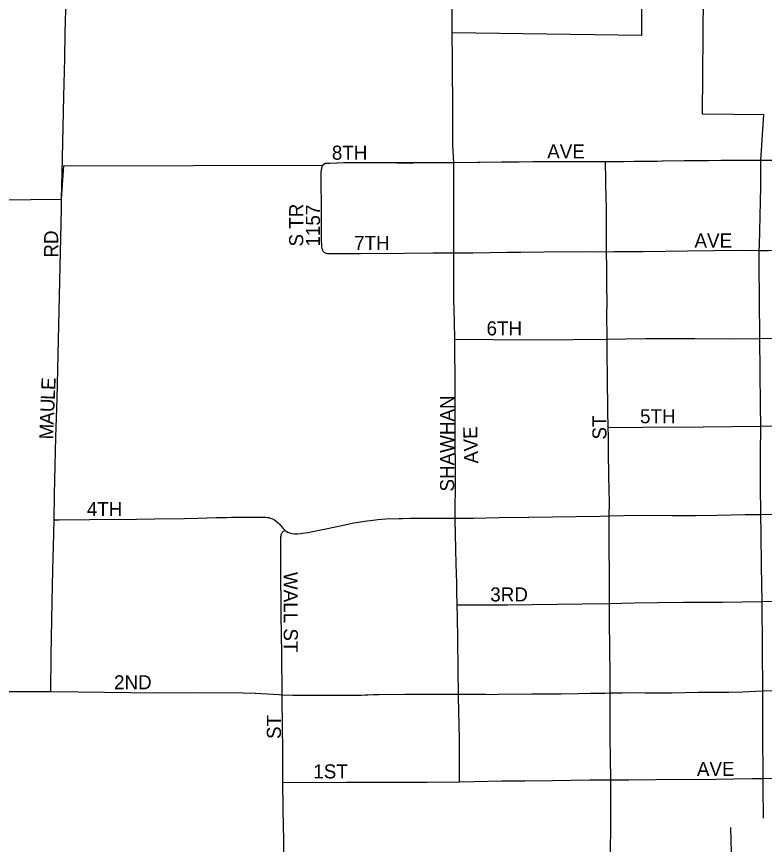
# Model space of a CAD drawing. Extents: x 1772825 to 1773716, y 1138558 to 1139032.
# Drawn here: x 1773338.15 to 1773348.22, y 1138891.46 to 1138902.61 of the extents above; entities that cross this region are included whole.
import ezdxf

# ---------------------------------------------------------------- set-up
doc = ezdxf.new("R2010")
doc.units = 0
for name, color, linetype in [('GM_X_City_Street', 7, 'Continuous'), ('GM_X_City_Street_Text', 7, 'Continuous'), ('GM_X_Corporation', 7, 'Continuous'), ('GM_X_County_Road', 7, 'Continuous'), ('GM_X_Township_Road', 7, 'Continuous')]:
    doc.layers.add(name, color=color, linetype=linetype)

msp = doc.modelspace()

# ---------------------------------------------------------------- linework, layer by layer
at = {"layer": 'GM_X_City_Street'}
for points in [[(1773344.019, 1138902.031), (1773344.018, 1138902.406), (1773344.016, 1138902.7), (1773344.013, 1138902.883), (1773344.01, 1138903.107), (1773344.009, 1138903.327), (1773344.007, 1138903.718)], [(1773342.267, 1138899.478), (1773342.264, 1138899.491), (1773342.262, 1138899.505), (1773342.26, 1138899.539), (1773342.258, 1138899.596), (1773342.255, 1138899.758), (1773342.255, 1138900.019), (1773342.25, 1138900.421), (1773342.251, 1138900.463), (1773342.254, 1138900.515), (1773342.258, 1138900.551), (1773342.26, 1138900.568), (1773342.262, 1138900.578), (1773342.265, 1138900.587), (1773342.265, 1138900.59), (1773342.268, 1138900.597), (1773342.273, 1138900.611)], [(1773342.273, 1138900.611), (1773342.276, 1138900.616), (1773342.281, 1138900.622), (1773342.286, 1138900.627), (1773342.294, 1138900.631), (1773342.301, 1138900.634), (1773342.309, 1138900.637), (1773342.319, 1138900.638), (1773342.331, 1138900.639), (1773342.368, 1138900.64), (1773342.568, 1138900.646), (1773343.275, 1138900.644), (1773343.497, 1138900.645), (1773344.037, 1138900.647)], [(1773344.037, 1138900.647), (1773344.682, 1138900.657), (1773344.92, 1138900.658), (1773345.181, 1138900.66), (1773346.081, 1138900.659)], [(1773344.038, 1138899.429), (1773344.037, 1138900.647)], [(1773346.081, 1138900.659), (1773346.329, 1138900.663), (1773346.474, 1138900.665), (1773346.701, 1138900.666), (1773346.775, 1138900.666), (1773346.846, 1138900.668), (1773347.142, 1138900.673), (1773347.234, 1138900.674)], [(1773346.095, 1138899.446), (1773346.096, 1138899.596), (1773346.093, 1138899.806), (1773346.094, 1138900.014), (1773346.093, 1138900.07), (1773346.092, 1138900.139), (1773346.081, 1138900.659)], [(1773347.234, 1138900.674), (1773347.47, 1138900.676), (1773347.638, 1138900.677), (1773347.935, 1138900.677), (1773348.061, 1138900.677), (1773348.174, 1138900.678)], [(1773348.151, 1138899.462), (1773348.153, 1138899.531), (1773348.159, 1138899.725), (1773348.172, 1138900.321), (1773348.174, 1138900.678)], [(1773348.174, 1138900.678), (1773348.391, 1138900.678), (1773348.677, 1138900.68), (1773349.038, 1138900.681), (1773349.361, 1138900.683), (1773349.499, 1138900.684), (1773349.611, 1138900.684), (1773349.76, 1138900.684), (1773349.91, 1138900.685), (1773349.985, 1138900.686), (1773350.07, 1138900.684), (1773350.299, 1138900.686)], [(1773338.654, 1138895.833), (1773338.662, 1138896.178), (1773338.679, 1138896.946), (1773338.695, 1138897.468), (1773338.74, 1138899.44), (1773338.753, 1138900.019), (1773338.755, 1138900.152)], [(1773342.267, 1138899.478), (1773342.268, 1138899.471), (1773342.27, 1138899.465), (1773342.275, 1138899.456), (1773342.278, 1138899.452), (1773342.282, 1138899.447), (1773342.288, 1138899.442), (1773342.295, 1138899.437), (1773342.307, 1138899.431), (1773342.321, 1138899.426), (1773342.337, 1138899.423), (1773342.36, 1138899.421), (1773342.527, 1138899.422), (1773342.781, 1138899.423), (1773343.373, 1138899.427), (1773343.761, 1138899.429), (1773344.038, 1138899.429)], [(1773344.038, 1138899.429), (1773344.293, 1138899.431), (1773344.754, 1138899.44), (1773344.94, 1138899.44), (1773345.255, 1138899.444), (1773345.806, 1138899.448), (1773346.095, 1138899.446)], [(1773344.052, 1138898.269), (1773344.047, 1138898.501), (1773344.04, 1138898.811), (1773344.038, 1138899.429)], [(1773346.095, 1138899.446), (1773346.194, 1138899.447), (1773346.589, 1138899.45), (1773347.183, 1138899.457), (1773347.894, 1138899.467), (1773348.151, 1138899.462)], [(1773346.104, 1138898.268), (1773346.102, 1138898.39), (1773346.101, 1138898.499), (1773346.101, 1138898.62), (1773346.102, 1138898.741), (1773346.1, 1138899.014), (1773346.098, 1138899.224), (1773346.095, 1138899.446)], [(1773348.157, 1138898.276), (1773348.153, 1138898.811), (1773348.149, 1138899.251), (1773348.151, 1138899.462)], [(1773348.151, 1138899.462), (1773348.275, 1138899.464), (1773349.142, 1138899.473)], [(1773344.055, 1138895.858), (1773344.059, 1138896.405), (1773344.058, 1138897.009), (1773344.056, 1138897.598), (1773344.052, 1138898.269)], [(1773344.052, 1138898.269), (1773344.563, 1138898.265), (1773345.177, 1138898.258), (1773346.104, 1138898.268)], [(1773346.104, 1138898.268), (1773346.348, 1138898.273), (1773346.625, 1138898.276), (1773346.842, 1138898.277), (1773347.283, 1138898.278), (1773347.784, 1138898.274), (1773348.157, 1138898.276)], [(1773346.117, 1138897.08), (1773346.113, 1138897.304), (1773346.108, 1138897.755), (1773346.104, 1138898.074), (1773346.104, 1138898.268)], [(1773348.157, 1138898.276), (1773348.375, 1138898.283), (1773348.658, 1138898.286), (1773349.128, 1138898.287), (1773349.142, 1138898.287)], [(1773348.171, 1138897.094), (1773348.169, 1138897.378), (1773348.157, 1138898.276)], [(1773346.117, 1138897.08), (1773346.575, 1138897.083), (1773347.394, 1138897.089), (1773348.171, 1138897.094)], [(1773346.132, 1138895.888), (1773346.135, 1138896.074), (1773346.127, 1138896.413), (1773346.12, 1138896.755), (1773346.12, 1138896.962), (1773346.117, 1138897.08)], [(1773348.171, 1138895.907), (1773348.169, 1138896.3), (1773348.17, 1138896.721), (1773348.171, 1138897.094)], [(1773348.171, 1138897.094), (1773348.693, 1138897.1), (1773349.139, 1138897.105), (1773349.365, 1138897.11), (1773349.538, 1138897.115), (1773349.662, 1138897.117), (1773349.748, 1138897.118), (1773349.822, 1138897.118), (1773349.884, 1138897.118), (1773349.957, 1138897.118), (1773350.09, 1138897.117), (1773350.315, 1138897.117)], [(1773348.171, 1138895.907), (1773348.462, 1138895.915), (1773348.71, 1138895.917), (1773349.329, 1138895.919), (1773349.39, 1138895.92), (1773349.771, 1138895.924), (1773349.907, 1138895.927), (1773350.128, 1138895.929), (1773350.274, 1138895.931), (1773350.332, 1138895.931)], [(1773338.609, 1138893.521), (1773338.615, 1138894.002), (1773338.631, 1138894.735), (1773338.639, 1138895.158), (1773338.646, 1138895.481), (1773338.654, 1138895.833)], [(1773338.654, 1138895.833), (1773338.723, 1138895.833), (1773339.137, 1138895.838), (1773339.766, 1138895.843), (1773340.01, 1138895.846), (1773340.413, 1138895.851), (1773340.591, 1138895.856), (1773340.84, 1138895.864), (1773340.975, 1138895.868), (1773341.042, 1138895.87), (1773341.208, 1138895.87), (1773341.308, 1138895.871), (1773341.383, 1138895.871), (1773341.507, 1138895.869), (1773341.527, 1138895.867), (1773341.546, 1138895.864), (1773341.566, 1138895.859), (1773341.598, 1138895.848), (1773341.615, 1138895.839), (1773341.63, 1138895.829), (1773341.646, 1138895.818), (1773341.672, 1138895.796), (1773341.686, 1138895.782), (1773341.739, 1138895.718), (1773341.745, 1138895.712), (1773341.764, 1138895.696)], [(1773341.764, 1138895.696), (1773341.773, 1138895.688), (1773341.781, 1138895.682), (1773341.804, 1138895.67), (1773341.827, 1138895.659), (1773341.839, 1138895.655), (1773341.858, 1138895.65), (1773341.891, 1138895.645), (1773341.906, 1138895.645), (1773341.931, 1138895.645), (1773341.967, 1138895.649), (1773342.071, 1138895.666), (1773342.466, 1138895.747), (1773342.693, 1138895.793), (1773342.871, 1138895.82), (1773342.915, 1138895.826), (1773343.013, 1138895.837), (1773343.124, 1138895.846), (1773343.297, 1138895.853), (1773343.347, 1138895.854), (1773343.446, 1138895.857), (1773343.855, 1138895.858), (1773344.055, 1138895.858)], [(1773344.055, 1138895.858), (1773344.303, 1138895.858), (1773344.651, 1138895.864), (1773345.047, 1138895.871), (1773346.003, 1138895.886), (1773346.132, 1138895.888)], [(1773344.083, 1138894.692), (1773344.079, 1138894.866), (1773344.077, 1138894.988), (1773344.072, 1138895.236), (1773344.055, 1138895.845), (1773344.055, 1138895.858)], [(1773346.133, 1138894.708), (1773346.133, 1138895.03), (1773346.129, 1138895.54), (1773346.129, 1138895.702), (1773346.132, 1138895.888)], [(1773346.132, 1138895.888), (1773346.326, 1138895.892), (1773346.612, 1138895.896), (1773346.972, 1138895.894), (1773347.295, 1138895.894), (1773347.58, 1138895.898), (1773347.963, 1138895.906), (1773348.171, 1138895.907)], [(1773348.189, 1138894.733), (1773348.181, 1138895.21), (1773348.175, 1138895.65), (1773348.171, 1138895.907)], [(1773341.725, 1138893.479), (1773341.72, 1138894.033), (1773341.714, 1138894.549), (1773341.711, 1138894.74), (1773341.71, 1138895.032), (1773341.709, 1138895.374), (1773341.708, 1138895.555), (1773341.708, 1138895.59), (1773341.709, 1138895.607), (1773341.711, 1138895.621), (1773341.715, 1138895.637), (1773341.718, 1138895.647), (1773341.723, 1138895.657), (1773341.728, 1138895.666), (1773341.734, 1138895.673), (1773341.741, 1138895.68), (1773341.746, 1138895.683), (1773341.753, 1138895.688), (1773341.764, 1138895.696)], [(1773344.083, 1138894.692), (1773344.125, 1138894.692), (1773344.426, 1138894.688), (1773344.763, 1138894.69), (1773345.766, 1138894.704), (1773346.133, 1138894.708)], [(1773344.101, 1138893.486), (1773344.098, 1138893.81), (1773344.093, 1138894.231), (1773344.087, 1138894.517), (1773344.083, 1138894.692)], [(1773346.133, 1138894.708), (1773346.465, 1138894.715), (1773346.787, 1138894.72), (1773347.13, 1138894.725), (1773347.452, 1138894.726), (1773347.655, 1138894.727), (1773348.189, 1138894.733)], [(1773346.143, 1138893.503), (1773346.143, 1138893.866), (1773346.14, 1138893.99), (1773346.138, 1138894.089), (1773346.134, 1138894.482), (1773346.133, 1138894.708)], [(1773348.189, 1138894.733), (1773348.489, 1138894.738), (1773348.746, 1138894.74), (1773349.288, 1138894.744), (1773349.71, 1138894.744), (1773350.154, 1138894.746), (1773350.342, 1138894.746)], [(1773348.2, 1138893.533), (1773348.195, 1138894.098), (1773348.189, 1138894.733)], [(1773337.778, 1138893.522), (1773338.609, 1138893.521)], [(1773338.609, 1138893.521), (1773338.979, 1138893.518), (1773340.044, 1138893.506), (1773340.616, 1138893.507), (1773341.201, 1138893.506), (1773341.362, 1138893.499), (1773341.685, 1138893.48), (1773341.725, 1138893.479)], [(1773341.725, 1138893.479), (1773341.871, 1138893.475), (1773342.43, 1138893.472), (1773342.634, 1138893.474), (1773342.731, 1138893.474), (1773342.791, 1138893.475), (1773342.843, 1138893.476), (1773342.878, 1138893.477), (1773342.958, 1138893.48), (1773343.028, 1138893.482), (1773343.382, 1138893.486), (1773343.519, 1138893.487), (1773343.681, 1138893.487), (1773343.794, 1138893.486), (1773344.048, 1138893.486), (1773344.101, 1138893.486)], [(1773341.736, 1138892.299), (1773341.736, 1138892.32), (1773341.735, 1138892.481), (1773341.735, 1138892.581), (1773341.735, 1138892.68), (1773341.73, 1138893.103), (1773341.726, 1138893.372), (1773341.725, 1138893.479)], [(1773344.101, 1138893.486), (1773344.306, 1138893.486), (1773344.437, 1138893.487), (1773344.47, 1138893.486), (1773344.525, 1138893.483), (1773344.633, 1138893.486), (1773345.088, 1138893.491), (1773345.309, 1138893.492), (1773345.481, 1138893.493), (1773345.715, 1138893.497), (1773345.876, 1138893.5), (1773346.074, 1138893.502), (1773346.143, 1138893.503)], [(1773344.116, 1138892.308), (1773344.116, 1138892.693), (1773344.115, 1138892.903), (1773344.112, 1138893.061), (1773344.106, 1138893.272), (1773344.101, 1138893.439), (1773344.101, 1138893.486)], [(1773346.153, 1138892.333), (1773346.145, 1138892.913), (1773346.143, 1138893.107), (1773346.142, 1138893.317), (1773346.143, 1138893.503)], [(1773346.143, 1138893.503), (1773346.26, 1138893.506), (1773346.31, 1138893.506), (1773346.444, 1138893.507), (1773346.617, 1138893.505), (1773346.975, 1138893.506), (1773347.331, 1138893.512), (1773347.39, 1138893.512), (1773347.545, 1138893.515), (1773347.741, 1138893.514), (1773347.926, 1138893.518), (1773348.101, 1138893.528), (1773348.2, 1138893.533)], [(1773348.203, 1138892.349), (1773348.199, 1138892.969), (1773348.2, 1138893.533)], [(1773348.2, 1138893.533), (1773348.558, 1138893.535), (1773349.092, 1138893.542), (1773349.697, 1138893.551), (1773350.172, 1138893.563), (1773350.349, 1138893.565)], [(1773346.153, 1138892.333), (1773346.395, 1138892.335), (1773346.76, 1138892.339), (1773347.568, 1138892.343), (1773348.054, 1138892.35), (1773348.203, 1138892.349)], [(1773348.203, 1138892.349), (1773348.525, 1138892.359), (1773348.853, 1138892.363), (1773349.342, 1138892.369), (1773349.869, 1138892.37), (1773350.329, 1138892.373), (1773350.361, 1138892.373)], [(1773348.209, 1138891.816), (1773348.203, 1138892.22), (1773348.203, 1138892.349)], [(1773341.736, 1138892.299), (1773342.583, 1138892.3), (1773343.677, 1138892.301), (1773344.116, 1138892.308)], [(1773341.757, 1138890.795), (1773341.755, 1138890.904), (1773341.756, 1138890.977), (1773341.754, 1138891.038), (1773341.753, 1138891.174), (1773341.751, 1138891.31), (1773341.75, 1138891.359), (1773341.75, 1138891.408), (1773341.748, 1138891.507), (1773341.747, 1138891.569), (1773341.745, 1138891.667), (1773341.744, 1138891.729), (1773341.74, 1138891.926), (1773341.738, 1138892.036), (1773341.736, 1138892.221), (1773341.736, 1138892.299)], [(1773344.116, 1138892.308), (1773344.311, 1138892.311), (1773344.684, 1138892.32), (1773344.995, 1138892.321), (1773345.368, 1138892.324), (1773345.87, 1138892.331), (1773346.153, 1138892.333)], [(1773346.154, 1138889.692), (1773346.154, 1138889.765), (1773346.154, 1138889.837), (1773346.151, 1138890.064), (1773346.153, 1138890.3), (1773346.155, 1138890.436), (1773346.155, 1138890.635), (1773346.152, 1138891.008), (1773346.151, 1138891.145), (1773346.15, 1138891.281), (1773346.15, 1138891.355), (1773346.15, 1138891.404), (1773346.15, 1138891.503), (1773346.152, 1138891.565), (1773346.152, 1138891.727), (1773346.152, 1138891.776), (1773346.153, 1138891.813), (1773346.153, 1138891.851), (1773346.154, 1138891.937), (1773346.154, 1138892.049), (1773346.153, 1138892.186), (1773346.153, 1138892.333)], [(1773347.815, 1138889.741), (1773347.81, 1138890.049), (1773347.797, 1138890.512), (1773347.777, 1138891.348), (1773347.767, 1138891.689)]]:
    msp.add_lwpolyline(points, dxfattribs=at)
at = {"layer": 'GM_X_Corporation'}
msp.add_lwpolyline([(1773334.227, 1138900.103), (1773338.755, 1138900.152), (1773338.788, 1138900.602), (1773342.273, 1138900.611), (1773342.286, 1138900.627), (1773342.309, 1138900.637), (1773342.368, 1138900.64), (1773342.556, 1138900.646), (1773344.037, 1138900.647), (1773345.105, 1138900.66), (1773346.081, 1138900.659), (1773347.234, 1138900.674), (1773348.174, 1138900.678), (1773348.211, 1138901.289), (1773347.386, 1138901.3), (1773347.4, 1138902.902), (1773346.567, 1138902.891), (1773346.565, 1138902.359), (1773344.018, 1138902.392), (1773344.007, 1138903.718), (1773338.838, 1138903.71), (1773338.923, 1138907.099), (1773339.181, 1138917.089)], dxfattribs=at)
at = {"layer": 'GM_X_County_Road'}
for points in [[(1773338.769, 1138900.716), (1773338.788, 1138901.535), (1773338.8, 1138902.049), (1773338.806, 1138902.4), (1773338.816, 1138902.86), (1773338.83, 1138903.382), (1773338.838, 1138903.71)], [(1773338.755, 1138900.152), (1773338.769, 1138900.696), (1773338.769, 1138900.716)]]:
    msp.add_lwpolyline(points, dxfattribs=at)
at = {"layer": 'GM_X_Township_Road'}
for points in [[(1773344.022, 1138901.829), (1773344.019, 1138902.031)], [(1773344.037, 1138900.647), (1773344.026, 1138900.886), (1773344.024, 1138900.981), (1773344.024, 1138901.062), (1773344.023, 1138901.501), (1773344.022, 1138901.829)]]:
    msp.add_lwpolyline(points, dxfattribs=at)

# ---------------------------------------------------------------- texts
at = {"layer": 'GM_X_City_Street_Text'}
for s, height, rotation, p in [('8TH', 0.1894, 0, (1773342.396, 1138900.685)), ('AVE', 0.1894, 0, (1773345.296, 1138900.702)), ('S TR', 0.1894, 90, (1773342.01, 1138899.516)), ('1157', 0.1894, 90, (1773342.236, 1138899.516)), ('RD', 0.1894, 90, (1773338.71, 1138899.366)), ('7TH', 0.1894, 0, (1773342.696, 1138899.469)), ('AVE', 0.1894, 0, (1773347.279, 1138899.502)), ('6TH', 0.1894, 0, (1773344.479, 1138898.319)), ('E', 0.189, 87.622, (1773338.67, 1138897.58)), ('L', 0.189, 87.6181, (1773338.664, 1138897.447)), ('SHAWHAN', 0.1894, 90, (1773344.043, 1138896.216)), ('U', 0.189, 87.6168, (1773338.657, 1138897.281)), ('A', 0.189, 87.6168, (1773338.65, 1138897.114)), ('5TH', 0.1894, 0, (1773346.546, 1138897.135)), ('ST', 0.1894, 90, (1773346.094, 1138896.916)), ('M', 0.189, 88.0326, (1773338.643, 1138896.915)), ('E', 0.189, 91.5851, (1773344.357, 1138896.927)), ('V', 0.189, 92.1203, (1773344.363, 1138896.761)), ('A', 0.189, 92.2076, (1773344.369, 1138896.594)), ('4TH', 0.1894, 0, (1773339.096, 1138895.885)), ('WALL ST', 0.1894, 270, (1773341.748, 1138895.133)), ('3RD', 0.1894, 0, (1773344.529, 1138894.735)), ('2ND', 0.1894, 0, (1773339.462, 1138893.552)), ('ST', 0.1894, 90, (1773341.71, 1138892.883)), ('AVE', 0.1894, 0, (1773347.312, 1138892.385)), ('1ST', 0.1894, 0, (1773342.146, 1138892.352))]:
    msp.add_text(s, height=height, rotation=rotation, dxfattribs=at).set_placement(p)

doc.saveas('drawing.dxf')
